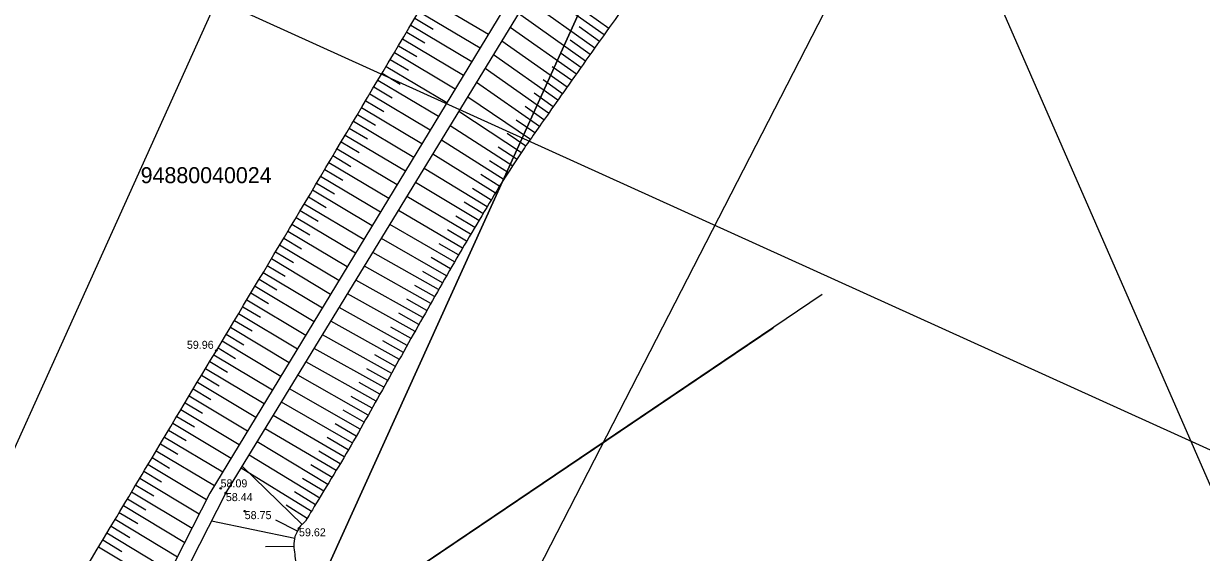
# Model space of a CAD drawing. Extents: x 616607 to 617499, y 408385 to 409695.
# Drawn here: x 616952.1 to 617025.7, y 408614.9 to 408647.9 of the extents above; entities that cross this region are included whole.
import ezdxf

# ---------------------------------------------------------------- set-up
doc = ezdxf.new("R2010")
doc.units = 0
for name, color, linetype in [('HIDG_GRAV_####_####_#', 7, 'Continuous'), ('RAMI_PLAN_####_TKST_#', 7, 'Continuous'), ('RAMI_UZMR_####_####_#', 7, 'Continuous'), ('RELJ_AATZ_####_TKST_#', 7, 'Continuous'), ('RELJ_ELEM_####_####_#', 7, 'Continuous'), ('RELJ_NOGA_####_####_#', 7, 'Continuous'), ('ROBZ_IERR_####_####_#', 7, 'Continuous'), ('ROBZ_IERR_####_TKST_#', 7, 'Continuous')]:
    doc.layers.add(name, color=color, linetype=linetype)

# ---------------------------------------------------------------- blocks, each defined once
blk = doc.blocks.new('PKT')
at = {"layer": 'RELJ_ELEM_####_####_#'}
blk.add_circle((0, 0), 0.05, dxfattribs=at)

msp = doc.modelspace()

# ---------------------------------------------------------------- linework, layer by layer
at = {"layer": 'HIDG_GRAV_####_####_#'}
msp.add_lwpolyline([(616957.708, 408604.801), (616964.717, 408618.582), (616997.814, 408672.816), (617082.506, 408751.106), (617088.497, 408760.889), (617116.937, 408835.934), (617137.451, 408884.548), (617152.78, 408924.733), (617163.79, 408955.542), (617160.997, 408956.152), (617115.742, 408836.043), (617088.001, 408760.943), (617081.506, 408751.106), (616997.147, 408673.705), (616963.717, 408618.582), (616956.708, 408604.801)], dxfattribs=at)
at = {"layer": 'RAMI_PLAN_####_TKST_#'}
for p, q in [((616996.579, 408686.958), (617053.954, 408555.52)), ((616943.506, 408658.834), (617074.101, 408599.566))]:
    msp.add_line(p, q, dxfattribs=at)
at = {"layer": 'RAMI_UZMR_####_####_#'}
for points in [[(617191.828, 409115.62), (617145.545, 408952.8), (617072.809, 408766.141), (616965.332, 408652.076), (616939.432, 408594.661), (616924.839, 408592.467), (616706.433, 408526.081), (616666.426, 408467.691)], [(616666.426, 408467.691), (616675.529, 408457.882), (616687.228, 408463.356), (616723.888, 408465.775), (616753.554, 408507.232), (616948.282, 408568.831), (616981.528, 408608.531), (617014.563, 408672.892), (617101.571, 408748.246), (617213.472, 409074.039)]]:
    msp.add_lwpolyline(points, dxfattribs=at)
at = {"layer": 'RELJ_NOGA_####_####_#'}
for p, q in [((616988.354, 408647.228), (616984.062, 408650.281)), ((616977.299, 408649.561), (616981.121, 408647.279)), ((616987.775, 408646.413), (616983.538, 408649.422)), ((616976.53, 408648.273), (616977.674, 408647.59)), ((616976.786, 408648.703), (616980.603, 408646.425)), ((616987.196, 408645.598), (616983.014, 408648.564)), ((616988.644, 408647.636), (616987.348, 408648.558)), ((616976.182, 408647.71), (616976.182, 408647.71)), ((616976.274, 408647.844), (616980.084, 408645.57)), ((616986.618, 408644.782), (616982.49, 408647.705)), ((616988.065, 408646.821), (616986.785, 408647.73)), ((616975.669, 408646.851), (616975.669, 408646.851)), ((616975.762, 408646.985), (616979.566, 408644.716)), ((616975.925, 408647.281), (616975.926, 408647.28)), ((616976.018, 408647.414), (616977.16, 408646.733)), ((616986.04, 408643.966), (616981.968, 408646.849)), ((616987.486, 408646.006), (616986.223, 408646.902)), ((616975.155, 408645.993), (616975.156, 408645.993)), ((616975.249, 408646.126), (616979.048, 408643.861)), ((616975.412, 408646.422), (616975.413, 408646.422)), ((616975.505, 408646.556), (616976.646, 408645.875)), ((616985.462, 408643.15), (616981.444, 408645.991)), ((616986.907, 408645.19), (616985.661, 408646.074)), ((616974.737, 408645.267), (616978.53, 408643.007)), ((616974.899, 408645.564), (616974.9, 408645.563)), ((616974.993, 408645.697), (616976.132, 408645.018)), ((616986.329, 408644.374), (616985.099, 408645.245)), ((616974.386, 408644.705), (616974.387, 408644.705)), ((616974.481, 408644.838), (616975.618, 408644.16)), ((616974.643, 408645.135), (616974.643, 408645.134)), ((616984.885, 408642.333), (616980.922, 408645.136)), ((616973.874, 408643.847), (616973.875, 408643.846)), ((616973.969, 408643.979), (616975.104, 408643.302)), ((616974.13, 408644.276), (616974.13, 408644.276)), ((616974.225, 408644.408), (616978.011, 408642.152)), ((616984.31, 408641.515), (616980.382, 408644.251)), ((616985.751, 408643.558), (616984.538, 408644.417)), ((616973.457, 408643.12), (616974.59, 408642.445)), ((616973.618, 408643.417), (616973.618, 408643.417)), ((616973.713, 408643.549), (616977.493, 408641.297)), ((616983.744, 408640.69), (616979.828, 408643.344)), ((616985.174, 408642.741), (616983.976, 408643.588)), ((616973.105, 408642.558), (616973.106, 408642.558)), ((616973.201, 408642.69), (616976.974, 408640.442)), ((616973.362, 408642.988), (616973.362, 408642.987)), ((616983.188, 408639.86), (616979.279, 408642.443)), ((616984.597, 408641.925), (616983.415, 408642.758)), ((616972.593, 408641.7), (616972.594, 408641.699)), ((616972.689, 408641.831), (616976.455, 408639.587)), ((616972.849, 408642.129), (616972.85, 408642.129)), ((616972.945, 408642.261), (616974.076, 408641.587)), ((616982.64, 408639.023), (616978.735, 408641.552)), ((616984.026, 408641.104), (616982.849, 408641.91)), ((616972.081, 408640.841), (616972.082, 408640.84)), ((616972.177, 408640.972), (616975.937, 408638.731)), ((616972.337, 408641.27), (616972.338, 408641.27)), ((616972.433, 408641.402), (616973.562, 408640.729)), ((616983.465, 408640.276), (616982.292, 408641.062)), ((616971.665, 408640.113), (616975.418, 408637.876)), ((616971.825, 408640.411), (616971.826, 408640.411)), ((616971.921, 408640.543), (616973.048, 408639.871)), ((616982.101, 408638.181), (616978.187, 408640.654)), ((616982.913, 408639.442), (616981.741, 408640.209)), ((616971.313, 408639.552), (616971.314, 408639.551)), ((616971.409, 408639.684), (616972.534, 408639.013)), ((616971.569, 408639.982), (616971.57, 408639.981)), ((616981.569, 408637.334), (616977.65, 408639.775)), ((616982.37, 408638.602), (616981.198, 408639.355)), ((616970.802, 408638.693), (616970.802, 408638.692)), ((616970.897, 408638.825), (616972.02, 408638.156)), ((616971.057, 408639.122), (616971.058, 408639.122)), ((616971.153, 408639.254), (616974.9, 408637.021)), ((616981.044, 408636.483), (616977.108, 408638.887)), ((616970.385, 408637.966), (616971.506, 408637.298)), ((616970.546, 408638.263), (616970.546, 408638.263)), ((616970.641, 408638.395), (616974.381, 408636.166)), ((616980.526, 408635.627), (616976.569, 408638.004)), ((616981.834, 408637.758), (616980.659, 408638.495)), ((616970.034, 408637.404), (616970.034, 408637.404)), ((616970.129, 408637.536), (616973.863, 408635.311)), ((616970.29, 408637.834), (616970.291, 408637.833)), ((616980.014, 408634.769), (616976.033, 408637.125)), ((616981.306, 408636.909), (616980.127, 408637.634)), ((616969.522, 408636.545), (616969.522, 408636.545)), ((616969.617, 408636.678), (616973.343, 408634.455)), ((616969.778, 408636.975), (616969.779, 408636.974)), ((616969.873, 408637.107), (616970.992, 408636.44)), ((616980.784, 408636.056), (616979.602, 408636.774)), ((616969.01, 408635.686), (616969.011, 408635.686)), ((616969.105, 408635.819), (616972.824, 408633.599)), ((616969.266, 408636.116), (616969.267, 408636.115)), ((616969.361, 408636.248), (616970.478, 408635.582)), ((616979.506, 408633.907), (616975.499, 408636.249)), ((616980.269, 408635.199), (616979.079, 408635.909)), ((616968.592, 408634.96), (616972.306, 408632.744)), ((616968.754, 408635.256), (616968.755, 408635.256)), ((616968.849, 408635.389), (616969.964, 408634.724)), ((616979.004, 408633.042), (616974.966, 408635.377)), ((616979.759, 408634.338), (616978.562, 408635.044)), ((616968.243, 408634.397), (616968.243, 408634.397)), ((616968.336, 408634.531), (616969.449, 408633.866)), ((616968.498, 408634.827), (616968.499, 408634.827)), ((616978.506, 408632.175), (616974.435, 408634.506)), ((616967.731, 408633.538), (616967.732, 408633.538)), ((616967.823, 408633.672), (616968.935, 408633.009)), ((616967.987, 408633.968), (616967.987, 408633.968)), ((616968.08, 408634.101), (616971.786, 408631.888)), ((616978.011, 408631.306), (616973.904, 408633.636)), ((616979.255, 408633.475), (616978.047, 408634.175)), ((616967.31, 408632.814), (616968.42, 408632.151)), ((616967.475, 408633.109), (616967.475, 408633.109)), ((616967.567, 408633.243), (616971.267, 408631.032)), ((616977.519, 408630.436), (616973.375, 408632.77)), ((616978.754, 408632.609), (616977.538, 408633.309)), ((616966.963, 408632.25), (616966.963, 408632.25)), ((616967.054, 408632.384), (616970.749, 408630.177)), ((616967.219, 408632.679), (616967.22, 408632.679)), ((616978.258, 408631.741), (616977.031, 408632.44)), ((616966.451, 408631.391), (616966.451, 408631.391)), ((616966.541, 408631.526), (616970.229, 408629.32)), ((616966.707, 408631.82), (616966.708, 408631.82)), ((616966.797, 408631.955), (616967.905, 408631.293)), ((616977.029, 408629.564), (616972.847, 408631.905)), ((616977.764, 408630.871), (616976.527, 408631.571)), ((616965.939, 408630.532), (616965.939, 408630.532)), ((616966.027, 408630.668), (616969.71, 408628.465)), ((616966.195, 408630.961), (616966.195, 408630.961)), ((616966.284, 408631.097), (616967.39, 408630.436)), ((616976.541, 408628.691), (616972.323, 408631.046)), ((616977.274, 408630), (616976.025, 408630.701)), ((616965.514, 408629.81), (616969.191, 408627.608)), ((616965.682, 408630.103), (616965.683, 408630.102)), ((616965.77, 408630.239), (616966.874, 408629.578)), ((616976.054, 408627.818), (616971.8, 408630.189)), ((616976.785, 408629.128), (616975.525, 408629.833)), ((616965.17, 408629.244), (616965.171, 408629.243)), ((616965.257, 408629.381), (616966.359, 408628.721)), ((616965.426, 408629.673), (616965.426, 408629.673)), ((616975.567, 408626.944), (616971.279, 408629.334)), ((616964.657, 408628.385), (616964.658, 408628.385)), ((616964.742, 408628.523), (616965.843, 408627.863)), ((616964.914, 408628.815), (616964.914, 408628.814)), ((616965, 408628.952), (616968.671, 408626.75)), ((616975.08, 408626.071), (616970.76, 408628.484)), ((616976.297, 408628.255), (616975.027, 408628.964)), ((616964.228, 408627.666), (616965.328, 408627.006)), ((616964.401, 408627.956), (616964.401, 408627.956)), ((616964.485, 408628.095), (616968.152, 408625.895)), ((616974.592, 408625.198), (616970.241, 408627.633)), ((616975.81, 408627.381), (616974.529, 408628.095)), ((616963.888, 408627.098), (616963.888, 408627.097)), ((616963.971, 408627.237), (616967.633, 408625.04)), ((616964.145, 408627.527), (616964.145, 408627.526)), ((616975.323, 408626.508), (616974.032, 408627.228)), ((616963.375, 408626.239), (616963.375, 408626.239)), ((616963.456, 408626.38), (616967.115, 408624.185)), ((616963.632, 408626.668), (616963.632, 408626.668)), ((616963.714, 408626.808), (616964.812, 408626.15)), ((616974.102, 408624.326), (616969.726, 408626.79)), ((616974.836, 408625.634), (616973.535, 408626.361)), ((616962.862, 408625.381), (616962.862, 408625.381)), ((616962.942, 408625.522), (616966.597, 408623.331)), ((616963.119, 408625.81), (616963.119, 408625.809)), ((616963.199, 408625.951), (616964.296, 408625.293)), ((616973.611, 408623.455), (616969.212, 408625.948)), ((616974.347, 408624.762), (616973.038, 408625.497)), ((616962.428, 408624.664), (616966.078, 408622.476)), ((616962.605, 408624.952), (616962.606, 408624.951)), ((616962.685, 408625.093), (616963.781, 408624.436)), ((616973.117, 408622.586), (616968.7, 408625.108)), ((616973.857, 408623.89), (616972.541, 408624.634)), ((616962.092, 408624.093), (616962.093, 408624.093)), ((616962.171, 408624.236), (616963.265, 408623.579)), ((616962.349, 408624.523), (616962.349, 408624.522)), ((616972.619, 408621.718), (616968.187, 408624.269)), ((616961.579, 408623.235), (616961.579, 408623.235)), ((616961.657, 408623.378), (616962.75, 408622.723)), ((616961.835, 408623.664), (616961.836, 408623.664)), ((616961.914, 408623.807), (616965.56, 408621.621)), ((616972.118, 408620.853), (616967.679, 408623.437)), ((616973.364, 408623.02), (616972.042, 408623.773)), ((616961.143, 408622.52), (616962.234, 408621.866)), ((616961.322, 408622.806), (616961.322, 408622.806)), ((616961.4, 408622.949), (616965.041, 408620.766)), ((616971.612, 408619.991), (616967.173, 408622.607)), ((616972.869, 408622.152), (616971.541, 408622.913)), ((616960.808, 408621.948), (616960.808, 408621.948)), ((616960.886, 408622.091), (616964.523, 408619.911)), ((616961.065, 408622.377), (616961.066, 408622.377)), ((616971.1, 408619.131), (616966.673, 408621.788)), ((616972.369, 408621.285), (616971.039, 408622.057)), ((616960.294, 408621.091), (616960.294, 408621.091)), ((616960.371, 408621.233), (616964.004, 408619.056)), ((616960.551, 408621.52), (616960.552, 408621.519)), ((616960.628, 408621.662), (616961.719, 408621.009)), ((616970.583, 408618.275), (616966.171, 408620.965)), ((616971.865, 408620.422), (616970.534, 408621.202)), ((616959.78, 408620.233), (616959.78, 408620.233)), ((616959.857, 408620.376), (616963.514, 408618.183)), ((616960.037, 408620.662), (616960.038, 408620.661)), ((616960.114, 408620.805), (616961.203, 408620.152)), ((616969.484, 408616.61), (616965.745, 408620.266)), ((616971.357, 408619.561), (616970.026, 408620.35)), ((616959.343, 408619.518), (616963.059, 408617.29)), ((616959.523, 408619.804), (616959.523, 408619.804)), ((616959.6, 408619.947), (616960.706, 408619.284)), ((616970.06, 408617.423), (616965.672, 408620.147)), ((616970.843, 408618.703), (616969.516, 408619.503)), ((616959.008, 408618.947), (616959.009, 408618.946)), ((616959.086, 408619.089), (616960.21, 408618.415)), ((616959.265, 408619.375), (616959.266, 408619.375)), ((616958.493, 408618.089), (616958.494, 408618.089)), ((616958.571, 408618.232), (616959.713, 408617.547)), ((616958.751, 408618.518), (616958.751, 408618.518)), ((616958.829, 408618.661), (616962.604, 408616.394)), ((616970.322, 408617.849), (616969.001, 408618.66)), ((616958.057, 408617.374), (616959.216, 408616.678)), ((616958.236, 408617.661), (616958.236, 408617.661)), ((616958.314, 408617.803), (616962.15, 408615.501)), ((616969.795, 408616.999), (616968.483, 408617.82)), ((616957.542, 408616.517), (616958.719, 408615.81)), ((616957.72, 408616.804), (616957.721, 408616.804)), ((616957.799, 408616.946), (616961.694, 408614.605)), ((616957.978, 408617.232), (616957.979, 408617.232)), ((616969.031, 408615.737), (616963.83, 408616.838)), ((616969.191, 408616.209), (616967.838, 408616.901)), ((616957.205, 408615.947), (616957.205, 408615.947)), ((616957.284, 408616.089), (616961.24, 408613.712)), ((616957.463, 408616.375), (616957.463, 408616.375)), ((616956.689, 408615.09), (616956.689, 408615.09)), ((616956.769, 408615.232), (616960.784, 408612.816)), ((616956.947, 408615.519), (616956.947, 408615.518)), ((616957.026, 408615.66), (616958.222, 408614.941)), ((616968.981, 408615.24), (616967.187, 408615.231))]:
    msp.add_line(p, q, dxfattribs=at)
for points in [[(616952.11, 408607.531), (616956.151, 408614.166), (616960.13, 408620.838), (616964.128, 408627.499), (616969.357, 408636.209), (616974.533, 408644.951), (616979.755, 408653.666), (616982.367, 408658.027), (616985.018, 408662.364), (616987.709, 408666.677), (616989.056, 408668.838), (616990.438, 408670.976), (616991.835, 408673.105), (616992.534, 408674.172), (616993.243, 408675.231), (616993.95, 408676.293), (616994.657, 408677.356), (616995.377, 408678.409), (616996.104, 408679.46), (616998.164, 408682.436), (617000.493, 408685.215), (617003.037, 408687.806), (617005.59, 408690.406), (617008.236, 408692.879), (617011.016, 408695.214), (617013.812, 408697.562), (617016.632, 408699.88), (617019.423, 408702.233), (617020.817, 408703.408), (617022.221, 408704.57), (617023.595, 408705.77), (617024.962, 408706.965), (617026.3, 408708.194), (617027.642, 408709.417), (617031.797, 408713.202), (617035.92, 408717.024), (617040.083, 408720.8), (617044.243, 408724.572), (617048.471, 408728.267), (617052.642, 408732.025), (617056.824, 408735.794), (617060.981, 408739.59), (617065.093, 408743.436), (617067.159, 408745.369), (617069.191, 408747.335), (617071.208, 408749.318), (617072.22, 408750.314), (617073.221, 408751.32), (617074.226, 408752.322), (617075.234, 408753.328), (617076.23, 408754.338), (617077.212, 408755.375), (617081.698, 408760.112), (617084.989, 408765.985), (617087.243, 408772.093), (617089.541, 408778.321), (617091.528, 408784.634), (617093.829, 408790.846), (617099.646, 408806.547), (617105.384, 408822.279), (617111.331, 408837.932), (617116.967, 408852.766), (617122.795, 408867.526), (617128.465, 408882.346), (617134.52, 408898.17), (617140.109, 408914.165), (617146.15, 408930), (617147.203, 408932.762), (617148.413, 408935.46), (617149.608, 408938.162), (617150.805, 408940.87), (617152.218, 408943.437), (617153.491, 408946.151), (617155.134, 408949.654), (617156.252, 408953.338), (617157.386, 408956.937), (617157.388, 408956.942), (617157.376, 408956.956), (617157.382, 408956.955), (617158.587, 408956.687), (617159.792, 408956.42), (617160.997, 408956.152)], [(617163.79, 408955.542), (617165.45, 408955.194), (617167.11, 408954.846), (617168.77, 408954.498), (617168.913, 408954.468), (617169.034, 408954.324), (617169.074, 408954.183), (617169.128, 408953.99), (617169.08, 408953.773), (617169.007, 408953.587), (617168.835, 408953.148), (617168.665, 408952.708), (617168.483, 408952.272), (617167.485, 408949.894), (617166.495, 408947.512), (617165.486, 408945.138), (617164.477, 408942.762), (617163.444, 408940.395), (617162.435, 408938.019), (617160.416, 408933.265), (617158.392, 408928.513), (617156.542, 408923.692), (617150.713, 408908.507), (617144.931, 408893.305), (617139.111, 408878.118), (617136.201, 408870.523), (617133.294, 408862.928), (617130.378, 408855.336), (617127.463, 408847.744), (617124.504, 408840.168), (617121.547, 408832.592), (617116.624, 408819.98), (617111.621, 408807.399), (617106.663, 408794.801), (617101.918, 408782.741), (617097.386, 408770.604), (617092.68, 408758.522), (617091.748, 408756.128), (617090.638, 408753.8), (617089.099, 408751.701), (617087.891, 408750.055), (617086.512, 408748.607), (617085.075, 408747.191), (617082.094, 408744.254), (617079.138, 408741.303), (617076.078, 408738.453), (617073.02, 408735.605), (617069.97, 408732.751), (617066.861, 408729.96), (617060.644, 408724.38), (617054.349, 408718.89), (617048.124, 408713.32), (617041.902, 408707.753), (617035.717, 408702.149), (617029.576, 408696.491), (617026.506, 408693.662), (617023.563, 408690.704), (617020.596, 408687.763), (617017.626, 408684.818), (617014.683, 408681.855), (617011.931, 408678.697), (617008.517, 408674.776), (617005.359, 408670.661), (617002.288, 408666.476), (616999.318, 408662.428), (616996.36, 408658.374), (616993.424, 408654.302), (616990.492, 408650.235), (616987.575, 408646.161), (616984.691, 408642.059), (616983.288, 408640.063), (616981.951, 408638.02), (616980.703, 408635.922), (616979.453, 408633.819), (616978.237, 408631.7), (616977.033, 408629.572), (616975.83, 408627.444), (616974.65, 408625.305), (616973.452, 408623.174), (616972.259, 408621.052), (616970.984, 408618.974), (616969.729, 408616.893), (616969.613, 408616.701), (616969.41, 408616.592), (616969.29, 408616.383), (616968.995, 408615.872), (616968.948, 408615.291), (616969.02, 408614.761), (616969.09, 408614.251), (616969.19, 408613.683), (616969.493, 408613.251)]]:
    msp.add_open_spline(points, degree=3, dxfattribs=at)
at = {"layer": 'ROBZ_IERR_####_####_#'}
for points in [[(617055.284, 408797.783), (617087.528, 408757.04), (616999.181, 408676.019), (616968.565, 408608.405), (616958.517, 408604.593), (616940.576, 408582.801), (616889.795, 408568.012), (616805.459, 408543.657), (616730.494, 408522.344), (616717.135, 408556.579)], [(617001.984, 408630.998), (616968.565, 408608.405), (616999.181, 408676.019), (617087.528, 408757.04), (617055.515, 408797.492)], [(616997.177, 408596.644), (616974.837, 408605.827), (616968.565, 408608.405), (616998.907, 408628.918)]]:
    msp.add_lwpolyline(points, dxfattribs=at)

# ---------------------------------------------------------------- block references
at = {"layer": 'RELJ_ELEM_####_####_#'}
for p in [(616964.128, 408627.499), (616964.399, 408618.884), (616964.717, 408618.582), (616965.895, 408617.455), (616969.29, 408616.383)]:
    msp.add_blockref('PKT', p, dxfattribs=at)

# ---------------------------------------------------------------- texts
at = {"layer": 'RELJ_AATZ_####_TKST_#'}
for s, p in [('59.96', (616962.284, 408627.606)), ('58.09', (616964.388, 408618.943)), ('58.44', (616964.717, 408618.082)), ('58.75', (616965.895, 408616.955)), ('59.62', (616969.29, 408615.883))]:
    msp.add_text(s, height=0.5, dxfattribs=at).set_placement(p)
at = {"layer": 'ROBZ_IERR_####_TKST_#'}
msp.add_text('94880040024', height=1, dxfattribs=at).set_placement((616959.395, 408637.963))

doc.saveas('drawing.dxf')
